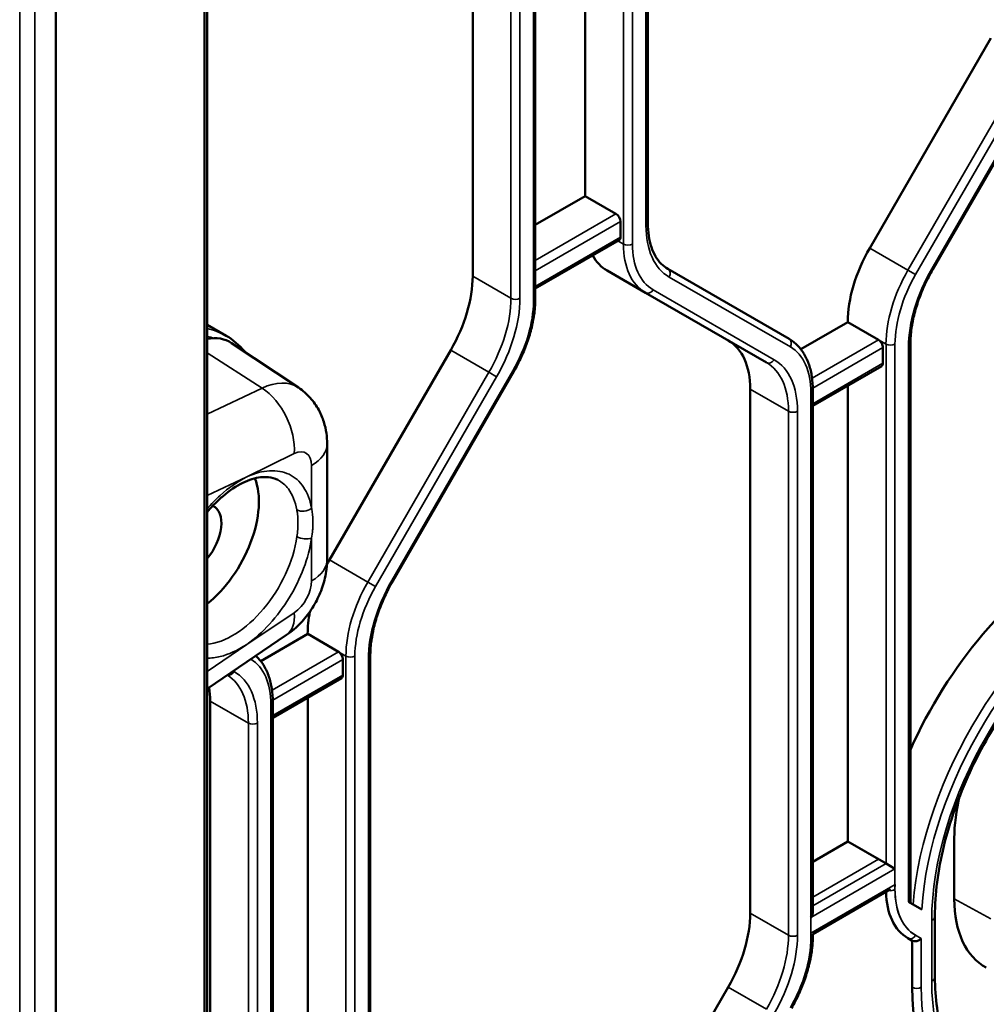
# Model space of a CAD drawing. Header units: millimetres. Extents: x 0 to 14369, y -869 to 2970.
# Tile 713 of 787: x 3726 to 3772, y 1753 to 1799. Entities that reach past the tile are written whole.
import ezdxf

# ---------------------------------------------------------------- set-up
doc = ezdxf.new("R2010")
doc.units = ezdxf.units.MM
doc.header["$LTSCALE"] = 10
doc.layers.add('Sichtbar (ISO)', color=7, linetype='Continuous', lineweight=50)
doc.layers.add('Sichtbar schmal (ISO)', color=7, linetype='Continuous', lineweight=35)

msp = doc.modelspace()

# ---------------------------------------------------------------- linework, layer by layer
at = {"layer": 'Sichtbar (ISO)'}
for p, q in [((3734.86, 1869.643), (3734.86, 1719.507)), ((3727.735, 1868.406), (3727.735, 1706.621)), ((3734.743, 1716.807), (3734.743, 1868.352)), ((3755.635, 1789.498), (3755.635, 1814.186)), ((3755.635, 1789.498), (3755.635, 1814.186)), ((3752.683, 1790.766), (3752.683, 1812.244)), ((3752.683, 1812.244), (3752.683, 1790.766)), ((3747.38, 1786.987), (3747.38, 1811.675)), ((3747.38, 1811.675), (3747.38, 1786.987)), ((3750.331, 1785.929), (3750.331, 1811.631)), ((3750.331, 1785.929), (3750.331, 1811.631)), ((3766.093, 1788.314), (3771.8, 1798.199)), ((3771.8, 1798.199), (3766.093, 1788.314)), ((3774.774, 1797.2), (3769.067, 1787.315)), ((3774.774, 1797.2), (3769.067, 1787.315)), ((3750.331, 1789.409), (3752.683, 1790.766)), ((3752.683, 1790.766), (3750.331, 1789.409)), ((3752.683, 1790.766), (3754.133, 1789.929)), ((3754.133, 1789.929), (3752.683, 1790.766)), ((3754.345, 1788.827), (3754.345, 1789.562)), ((3754.345, 1789.562), (3754.345, 1788.827)), ((3750.331, 1786.409), (3754.283, 1788.69)), ((3750.331, 1786.409), (3754.283, 1788.69)), ((3753.719, 1787.253), (3755.522, 1786.212)), ((3755.522, 1786.212), (3753.719, 1787.253)), ((3762.29, 1784.036), (3756.582, 1787.331)), ((3756.582, 1787.331), (3762.29, 1784.036)), ((3755.522, 1786.212), (3761.229, 1782.917)), ((3761.229, 1782.917), (3755.522, 1786.212)), ((3734.86, 1784.7), (3735.758, 1784.182)), ((3734.86, 1784.7), (3735.758, 1784.182)), ((3762.844, 1783.552), (3765.057, 1784.83)), ((3765.057, 1784.83), (3762.844, 1783.552)), ((3765.057, 1784.83), (3766.507, 1783.993)), ((3766.507, 1783.993), (3765.057, 1784.83)), ((3739.166, 1781.738), (3736.018, 1783.836)), ((3768.009, 1783.771), (3768.009, 1757.464)), ((3768.009, 1783.771), (3768.009, 1757.464)), ((3740.637, 1773.617), (3746.344, 1783.502)), ((3746.344, 1783.502), (3740.637, 1773.617)), ((3766.719, 1782.891), (3766.719, 1783.625)), ((3766.719, 1783.625), (3766.719, 1782.891)), ((3743.611, 1772.618), (3749.318, 1782.503)), ((3743.611, 1772.618), (3749.318, 1782.503)), ((3763.413, 1780.88), (3766.657, 1782.753)), ((3763.413, 1780.88), (3766.657, 1782.753)), ((3760.461, 1781.669), (3760.461, 1756.981)), ((3760.461, 1756.981), (3760.461, 1781.669)), ((3763.413, 1757.075), (3763.413, 1781.625)), ((3763.413, 1757.075), (3763.413, 1781.625)), ((3765.057, 1781.83), (3765.057, 1760.352)), ((3765.057, 1760.352), (3765.057, 1781.83)), ((3740.518, 1779.094), (3740.518, 1773.649)), ((3737.346, 1777.833), (3737.346, 1777.833)), ((3737.456, 1777.775), (3737.456, 1777.775)), ((3738.608, 1770.085), (3734.86, 1767.542)), ((3737.388, 1768.855), (3739.602, 1770.133)), ((3739.602, 1770.133), (3737.388, 1768.855)), ((3739.602, 1770.133), (3741.051, 1769.296)), ((3741.051, 1769.296), (3739.602, 1770.133)), ((3741.263, 1768.194), (3741.263, 1768.928)), ((3741.263, 1768.928), (3741.263, 1768.194)), ((3742.553, 1744.386), (3742.553, 1769.074)), ((3742.553, 1744.386), (3742.553, 1769.074)), ((3737.957, 1766.183), (3741.201, 1768.056)), ((3737.957, 1766.183), (3741.201, 1768.056)), ((3739.602, 1767.133), (3739.602, 1745.655)), ((3739.602, 1745.655), (3739.602, 1767.133)), ((3735.005, 1766.972), (3735.005, 1742.284)), ((3735.005, 1742.284), (3735.005, 1766.972)), ((3737.957, 1741.225), (3737.957, 1766.928)), ((3737.957, 1741.225), (3737.957, 1766.928)), ((3763.413, 1759.402), (3765.057, 1760.352)), ((3765.057, 1760.352), (3763.413, 1759.402)), ((3766.507, 1759.515), (3765.057, 1760.352)), ((3765.057, 1760.352), (3766.861, 1759.311)), ((3770.078, 1760.508), (3770.078, 1757.648)), ((3770.078, 1757.648), (3770.078, 1760.508)), ((3767.285, 1759.066), (3766.861, 1759.311)), ((3763.413, 1755.994), (3767.073, 1758.107)), ((3768.548, 1757.153), (3767.921, 1757.515)), ((3767.921, 1757.515), (3768.548, 1757.153)), ((3769.164, 1753.975), (3769.164, 1756.832)), ((3769.164, 1753.975), (3769.164, 1756.832)), ((3763.413, 1755.922), (3763.413, 1755.994)), ((3767.896, 1755.797), (3768.098, 1755.681)), ((3767.896, 1755.797), (3768.098, 1755.681)), ((3768.098, 1755.681), (3768.098, 1753.485)), ((3753.719, 1743.611), (3759.426, 1753.496)), ((3759.426, 1753.496), (3753.719, 1743.611))]:
    msp.add_line(p, q, dxfattribs=at)
for centre, major_axis, ratio, start_param, end_param in [((3754.133, 1789.684), (0.15, -0.26), 0.57735, 0.785398, 2.356194), ((3754.133, 1789.684), (-0.15, 0.26), 0.57735, 3.926991, 5.497787), ((3754.133, 1788.95), (0.15, -0.26), 0.57735, 0, 0.785398), ((3754.133, 1788.95), (0.15, -0.26), 0.57735, 0, 0.785398), ((3756.219, 1791.583), (-2.5, -4.33), 0.57735, 5.947662, 6.283185), ((3756.219, 1791.583), (-2.5, -4.33), 0.57735, 5.947662, 6.283185), ((3768.593, 1786.871), (2.5, 4.33), 0.57735, 1.570796, 2.356194), ((3768.593, 1786.871), (-2.5, -4.33), 0.57735, 4.712389, 5.497787), ((3743.844, 1784.946), (2.5, 4.33), 0.57735, 4.712389, 5.497787), ((3743.844, 1784.946), (-2.5, -4.33), 0.57735, 1.570796, 2.356194), ((3733.945, 1780.417), (2, 3.464), 0.57735, 6.246119, 6.73904), ((3756.926, 1779.628), (2.5, 4.33), 0.57735, 5.497787, 6.283185), ((3756.926, 1779.628), (2.5, 4.33), 0.57735, 5.497787, 6.283185), ((3766.507, 1783.748), (0.15, -0.26), 0.57735, 0.785398, 2.356195), ((3766.507, 1783.748), (-0.15, 0.26), 0.57735, 3.926991, 5.497787), ((3766.507, 1783.013), (0.15, -0.26), 0.57735, 0, 0.785398), ((3766.507, 1783.013), (0.15, -0.26), 0.57735, 0, 0.785398), ((3734.298, 1774.632), (-2.125, -3.681), 0.57735, 0.973432, 2.710852), ((3734.298, 1774.632), (0.875, 1.516), 0.57735, 4.398204, 6.332457), ((3743.137, 1772.174), (2.5, 4.33), 0.57735, 1.570796, 1.623432), ((3743.137, 1772.174), (-2.5, -4.33), 0.57735, 4.712389, 4.765024), ((3775.841, 1762.895), (6.75, 11.691), 0.57735, 0.785398, 1.747552), ((3775.841, 1762.895), (-6.75, -11.691), 0.57735, 3.926991, 4.889145), ((3743.137, 1772.174), (2.5, 4.33), 0.57735, 2.111794, 2.356194), ((3743.137, 1772.174), (-2.5, -4.33), 0.57735, 5.253387, 5.497787), ((3741.051, 1769.051), (0.15, -0.26), 0.57735, 0.785398, 2.356195), ((3741.051, 1769.051), (-0.15, 0.26), 0.57735, 3.926991, 5.497787), ((3741.051, 1768.316), (0.15, -0.26), 0.57735, 0, 0.785398), ((3741.051, 1768.316), (0.15, -0.26), 0.57735, 0, 0.785398), ((3731.47, 1764.931), (2.5, 4.33), 0.57735, 5.497787, 5.661175), ((3731.47, 1764.931), (-2.5, -4.33), 0.57735, 2.356194, 2.519582), ((3775.029, 1763.364), (3.5, 6.062), 0.577526, 2.024175, 2.356042), ((3775.029, 1763.364), (-3.5, -6.062), 0.577526, 5.165767, 5.497635), ((3770.396, 1760.127), (-2.5, -4.33), 0.57735, 5.522643, 6.283185), ((3775.029, 1760.508), (3.501, 6.064), 0.577174, 2.356347, 3.159041), ((3775.029, 1760.508), (3.501, 6.064), 0.577174, 2.356347, 3.159041), ((3756.926, 1754.94), (2.5, 4.33), 0.57735, 4.712389, 5.497787), ((3756.926, 1754.94), (-2.5, -4.33), 0.57735, 1.570796, 2.356194), ((3763.113, 1756.902), (0.212, 0.367), 0.57735, 4.712389, 5.497787), ((3768.31, 1755.905), (0.277, 0.16), 0.717439, 3.534292, 5.105088), ((3768.31, 1755.905), (0.277, 0.16), 0.717439, 3.534292, 5.105088), ((3777.644, 1758.996), (-6.75, -11.691), 0.57735, 5.497787, 6.283185)]:
    msp.add_ellipse(centre, major_axis=major_axis, ratio=ratio, start_param=start_param, end_param=end_param, dxfattribs=at)
for points, knots in [([(3755.635, 1789.498), (3755.635, 1789.285), (3755.649, 1789.082), (3755.706, 1788.701), (3755.748, 1788.524), (3755.857, 1788.2), (3755.924, 1788.053), (3756.079, 1787.791), (3756.167, 1787.677), (3756.361, 1787.48), (3756.467, 1787.398), (3756.582, 1787.331)], [3.1415927, 3.1415927, 3.1415927, 3.1415927, 3.2986723, 3.2986723, 3.4557519, 3.4557519, 3.6128316, 3.6128316, 3.7699112, 3.7699112, 3.9269908, 3.9269908, 3.9269908, 3.9269908]), ([(3755.635, 1789.498), (3755.635, 1789.285), (3755.649, 1789.082), (3755.706, 1788.701), (3755.748, 1788.524), (3755.857, 1788.2), (3755.924, 1788.053), (3756.079, 1787.791), (3756.167, 1787.677), (3756.361, 1787.48), (3756.467, 1787.398), (3756.582, 1787.331)], [3.1415927, 3.1415927, 3.1415927, 3.1415927, 3.2986723, 3.2986723, 3.4557519, 3.4557519, 3.6128316, 3.6128316, 3.7699112, 3.7699112, 3.9269908, 3.9269908, 3.9269908, 3.9269908]), ([(3769.067, 1787.315), (3768.932, 1787.082), (3768.809, 1786.844), (3768.586, 1786.361), (3768.486, 1786.116), (3768.315, 1785.628), (3768.242, 1785.384), (3768.126, 1784.904), (3768.082, 1784.667), (3768.024, 1784.207), (3768.009, 1783.984), (3768.009, 1783.771)], [2.3561945, 2.3561945, 2.3561945, 2.3561945, 2.5132741, 2.5132741, 2.6703538, 2.6703538, 2.8274334, 2.8274334, 2.984513, 2.984513, 3.1415927, 3.1415927, 3.1415927, 3.1415927]), ([(3769.067, 1787.315), (3768.932, 1787.082), (3768.809, 1786.844), (3768.586, 1786.361), (3768.486, 1786.116), (3768.315, 1785.628), (3768.242, 1785.384), (3768.126, 1784.904), (3768.082, 1784.667), (3768.024, 1784.207), (3768.009, 1783.984), (3768.009, 1783.771)], [2.3561945, 2.3561945, 2.3561945, 2.3561945, 2.5132741, 2.5132741, 2.6703538, 2.6703538, 2.8274334, 2.8274334, 2.984513, 2.984513, 3.1415927, 3.1415927, 3.1415927, 3.1415927]), ([(3750.331, 1785.929), (3750.331, 1785.714), (3750.317, 1785.493), (3750.259, 1785.041), (3750.217, 1784.811), (3750.104, 1784.346), (3750.034, 1784.111), (3749.87, 1783.644), (3749.775, 1783.411), (3749.563, 1782.951), (3749.445, 1782.724), (3749.318, 1782.503)], [0, 0, 0, 0, 0.1570796, 0.1570796, 0.3141593, 0.3141593, 0.4712389, 0.4712389, 0.6283185, 0.6283185, 0.7853982, 0.7853982, 0.7853982, 0.7853982]), ([(3750.331, 1785.929), (3750.331, 1785.714), (3750.317, 1785.493), (3750.259, 1785.041), (3750.217, 1784.811), (3750.104, 1784.346), (3750.034, 1784.111), (3749.87, 1783.644), (3749.775, 1783.411), (3749.563, 1782.951), (3749.445, 1782.724), (3749.318, 1782.503)], [0, 0, 0, 0, 0.1570796, 0.1570796, 0.3141593, 0.3141593, 0.4712389, 0.4712389, 0.6283185, 0.6283185, 0.7853982, 0.7853982, 0.7853982, 0.7853982]), ([(3736.668, 1783.402), (3736.656, 1783.417), (3736.643, 1783.433), (3736.379, 1783.745), (3736.085, 1783.993), (3735.758, 1784.182)], [6.8534176, 6.8534176, 6.8534176, 6.8534176, 6.863971, 6.863971, 7.0685835, 7.0685835, 7.0685835, 7.0685835]), ([(3736.668, 1783.402), (3736.656, 1783.417), (3736.643, 1783.433), (3736.379, 1783.745), (3736.085, 1783.993), (3735.758, 1784.182)], [6.8534176, 6.8534176, 6.8534176, 6.8534176, 6.863971, 6.863971, 7.0685835, 7.0685835, 7.0685835, 7.0685835]), ([(3762.29, 1784.036), (3762.436, 1783.952), (3762.571, 1783.847), (3762.812, 1783.603), (3762.918, 1783.464), (3763.099, 1783.158), (3763.175, 1782.991), (3763.295, 1782.634), (3763.339, 1782.445), (3763.398, 1782.047), (3763.413, 1781.84), (3763.413, 1781.625)], [5.4977871, 5.4977871, 5.4977871, 5.4977871, 5.6548668, 5.6548668, 5.8119464, 5.8119464, 5.969026, 5.969026, 6.1261057, 6.1261057, 6.2831853, 6.2831853, 6.2831853, 6.2831853]), ([(3762.29, 1784.036), (3762.436, 1783.952), (3762.571, 1783.847), (3762.812, 1783.603), (3762.918, 1783.464), (3763.099, 1783.158), (3763.175, 1782.991), (3763.295, 1782.634), (3763.339, 1782.445), (3763.398, 1782.047), (3763.413, 1781.84), (3763.413, 1781.625)], [5.4977871, 5.4977871, 5.4977871, 5.4977871, 5.6548668, 5.6548668, 5.8119464, 5.8119464, 5.969026, 5.969026, 6.1261057, 6.1261057, 6.2831853, 6.2831853, 6.2831853, 6.2831853]), ([(3739.166, 1781.738), (3739.376, 1781.598), (3739.565, 1781.432), (3739.885, 1781.075), (3740.016, 1780.885), (3740.225, 1780.504), (3740.304, 1780.313), (3740.421, 1779.943), (3740.459, 1779.764), (3740.508, 1779.419), (3740.518, 1779.254), (3740.518, 1779.094)], [5.5348535, 5.5348535, 5.5348535, 5.5348535, 5.6845199, 5.6845199, 5.8341862, 5.8341862, 5.9838526, 5.9838526, 6.133519, 6.133519, 6.2831853, 6.2831853, 6.2831853, 6.2831853]), ([(3734.86, 1775.87), (3734.956, 1775.983), (3735.054, 1776.092), (3735.453, 1776.508), (3735.769, 1776.774), (3736.39, 1777.188), (3736.695, 1777.336), (3737.262, 1777.514), (3737.521, 1777.542), (3737.912, 1777.504), (3738.061, 1777.46), (3738.193, 1777.391)], [4.229691, 4.229691, 4.229691, 4.229691, 4.33095, 4.33095, 4.635649, 4.635649, 4.93682, 4.93682, 5.240846, 5.240846, 5.473092, 5.473092, 5.473092, 5.473092]), ([(3740.518, 1773.649), (3740.518, 1773.333), (3740.479, 1773.041), (3740.353, 1772.49), (3740.265, 1772.231), (3740.049, 1771.737), (3739.921, 1771.503), (3739.625, 1771.056), (3739.458, 1770.843), (3739.074, 1770.443), (3738.859, 1770.255), (3738.608, 1770.085)], [0, 0, 0, 0, 0.296706, 0.296706, 0.593412, 0.593412, 0.890118, 0.890118, 1.186824, 1.186824, 1.48353, 1.48353, 1.48353, 1.48353]), ([(3743.611, 1772.618), (3743.477, 1772.386), (3743.353, 1772.147), (3743.13, 1771.664), (3743.031, 1771.419), (3742.859, 1770.931), (3742.786, 1770.687), (3742.67, 1770.207), (3742.626, 1769.97), (3742.568, 1769.51), (3742.553, 1769.287), (3742.553, 1769.074)], [2.3561945, 2.3561945, 2.3561945, 2.3561945, 2.5132741, 2.5132741, 2.6703538, 2.6703538, 2.8274334, 2.8274334, 2.984513, 2.984513, 3.1415927, 3.1415927, 3.1415927, 3.1415927]), ([(3743.611, 1772.618), (3743.477, 1772.386), (3743.353, 1772.147), (3743.13, 1771.664), (3743.031, 1771.419), (3742.859, 1770.931), (3742.786, 1770.687), (3742.67, 1770.207), (3742.626, 1769.97), (3742.568, 1769.51), (3742.553, 1769.287), (3742.553, 1769.074)], [2.3561945, 2.3561945, 2.3561945, 2.3561945, 2.5132741, 2.5132741, 2.6703538, 2.6703538, 2.8274334, 2.8274334, 2.984513, 2.984513, 3.1415927, 3.1415927, 3.1415927, 3.1415927]), ([(3777.753, 1771.709), (3776.87, 1771.199), (3775.978, 1770.523), (3774.271, 1768.9), (3773.457, 1767.953), (3771.994, 1765.884), (3771.345, 1764.763), (3770.281, 1762.462), (3769.865, 1761.282), (3769.307, 1758.987), (3769.165, 1757.872), (3769.164, 1756.843), (3769.164, 1756.838), (3769.164, 1756.832)], [1.570796, 1.570796, 1.570796, 1.570796, 1.883729, 1.883729, 2.197675, 2.197675, 2.511834, 2.511834, 2.825993, 2.825993, 3.13995, 3.13995, 3.141593, 3.141593, 3.141593, 3.141593]), ([(3777.753, 1771.709), (3776.87, 1771.199), (3775.978, 1770.523), (3774.271, 1768.9), (3773.457, 1767.953), (3771.994, 1765.884), (3771.345, 1764.763), (3770.281, 1762.462), (3769.865, 1761.282), (3769.307, 1758.987), (3769.165, 1757.872), (3769.164, 1756.843), (3769.164, 1756.838), (3769.164, 1756.832)], [1.570796, 1.570796, 1.570796, 1.570796, 1.883729, 1.883729, 2.197675, 2.197675, 2.511834, 2.511834, 2.825993, 2.825993, 3.13995, 3.13995, 3.141593, 3.141593, 3.141593, 3.141593]), ([(3737.159, 1769.102), (3737.185, 1769.078), (3737.211, 1769.053), (3737.356, 1768.906), (3737.462, 1768.767), (3737.644, 1768.461), (3737.719, 1768.294), (3737.839, 1767.937), (3737.883, 1767.748), (3737.942, 1767.35), (3737.957, 1767.143), (3737.957, 1766.928)], [5.6223304, 5.6223304, 5.6223304, 5.6223304, 5.6548668, 5.6548668, 5.8119464, 5.8119464, 5.969026, 5.969026, 6.1261057, 6.1261057, 6.2831853, 6.2831853, 6.2831853, 6.2831853]), ([(3737.159, 1769.102), (3737.185, 1769.078), (3737.211, 1769.053), (3737.356, 1768.906), (3737.462, 1768.767), (3737.644, 1768.461), (3737.719, 1768.294), (3737.839, 1767.937), (3737.883, 1767.748), (3737.942, 1767.35), (3737.957, 1767.143), (3737.957, 1766.928)], [5.6223304, 5.6223304, 5.6223304, 5.6223304, 5.6548668, 5.6548668, 5.8119464, 5.8119464, 5.969026, 5.969026, 6.1261057, 6.1261057, 6.2831853, 6.2831853, 6.2831853, 6.2831853]), ([(3763.413, 1755.922), (3763.413, 1755.708), (3763.398, 1755.486), (3763.341, 1755.035), (3763.298, 1754.804), (3763.186, 1754.34), (3763.116, 1754.105), (3762.951, 1753.638), (3762.857, 1753.404), (3762.644, 1752.945), (3762.527, 1752.718), (3762.399, 1752.497)], [0, 0, 0, 0, 0.1570796, 0.1570796, 0.3141593, 0.3141593, 0.4712389, 0.4712389, 0.6283185, 0.6283185, 0.7853982, 0.7853982, 0.7853982, 0.7853982]), ([(3763.413, 1755.922), (3763.413, 1755.727), (3763.401, 1755.526), (3763.35, 1755.091), (3763.309, 1754.856), (3763.197, 1754.381), (3763.128, 1754.142), (3762.962, 1753.664), (3762.866, 1753.425), (3762.65, 1752.955), (3762.53, 1752.723), (3762.399, 1752.497)], [6.2831853, 6.2831853, 6.2831853, 6.2831853, 6.4262655, 6.4262655, 6.586845, 6.586845, 6.7474245, 6.7474245, 6.908004, 6.908004, 7.0685835, 7.0685835, 7.0685835, 7.0685835]), ([(3771.503, 1748.685), (3771.215, 1748.852), (3770.949, 1749.057), (3770.466, 1749.546), (3770.248, 1749.83), (3769.867, 1750.474), (3769.703, 1750.835), (3769.438, 1751.625), (3769.336, 1752.055), (3769.199, 1752.974), (3769.164, 1753.463), (3769.164, 1753.975)], [2.3561945, 2.3561945, 2.3561945, 2.3561945, 2.5132741, 2.5132741, 2.6703538, 2.6703538, 2.8274334, 2.8274334, 2.984513, 2.984513, 3.1415927, 3.1415927, 3.1415927, 3.1415927]), ([(3771.503, 1748.685), (3771.215, 1748.852), (3770.949, 1749.057), (3770.466, 1749.546), (3770.248, 1749.83), (3769.867, 1750.474), (3769.703, 1750.835), (3769.438, 1751.625), (3769.336, 1752.055), (3769.199, 1752.974), (3769.164, 1753.463), (3769.164, 1753.975)], [2.3561945, 2.3561945, 2.3561945, 2.3561945, 2.5132741, 2.5132741, 2.6703538, 2.6703538, 2.8274334, 2.8274334, 2.984513, 2.984513, 3.1415927, 3.1415927, 3.1415927, 3.1415927])]:
    msp.add_open_spline(points, degree=3, knots=knots, dxfattribs=at)
at = {"layer": 'Sichtbar schmal (ISO)'}
for p, q in [((3726.735, 1706.044), (3726.735, 1867.828)), ((3726.028, 1867.42), (3726.028, 1705.874)), ((3754.486, 1814.203), (3754.486, 1788.501)), ((3754.486, 1788.501), (3754.486, 1814.203)), ((3754.91, 1788.501), (3754.91, 1814.203)), ((3754.91, 1814.203), (3754.91, 1788.501)), ((3755.547, 1814.063), (3755.547, 1789.375)), ((3755.547, 1789.375), (3755.547, 1814.063)), ((3750.244, 1811.509), (3750.244, 1785.806)), ((3750.244, 1785.806), (3750.244, 1811.509)), ((3749.183, 1810.634), (3749.183, 1785.946)), ((3749.183, 1785.946), (3749.183, 1810.634)), ((3749.607, 1785.946), (3749.607, 1810.634)), ((3749.607, 1810.634), (3749.607, 1785.946)), ((3769.019, 1787.342), (3774.726, 1797.227)), ((3774.726, 1797.227), (3769.019, 1787.342)), ((3773.603, 1797.158), (3767.896, 1787.273)), ((3767.896, 1787.273), (3773.603, 1797.158)), ((3773.965, 1796.949), (3768.258, 1787.064)), ((3768.258, 1787.064), (3773.965, 1796.949)), ((3754.133, 1789.929), (3750.331, 1787.735)), ((3750.331, 1787.735), (3754.133, 1789.929)), ((3750.331, 1787.245), (3754.345, 1789.562)), ((3754.345, 1789.562), (3750.331, 1787.245)), ((3754.345, 1788.827), (3750.331, 1786.51)), ((3750.331, 1786.51), (3754.345, 1788.827)), ((3754.486, 1788.501), (3754.221, 1788.654)), ((3754.221, 1788.654), (3754.486, 1788.501)), ((3767.896, 1787.273), (3766.093, 1788.314)), ((3766.093, 1788.314), (3767.896, 1787.273)), ((3749.183, 1785.946), (3747.38, 1786.987)), ((3747.38, 1786.987), (3749.183, 1785.946)), ((3767.896, 1787.273), (3768.258, 1787.064)), ((3768.258, 1787.064), (3767.896, 1787.273)), ((3769.019, 1787.342), (3769.067, 1787.315)), ((3769.067, 1787.315), (3769.019, 1787.342)), ((3762.352, 1783.654), (3756.645, 1786.949)), ((3756.645, 1786.949), (3762.352, 1783.654)), ((3755.884, 1786.349), (3761.591, 1783.054)), ((3761.591, 1783.054), (3755.884, 1786.349)), ((3766.507, 1783.993), (3763.377, 1782.186)), ((3763.377, 1782.186), (3766.507, 1783.993)), ((3766.507, 1783.993), (3766.861, 1783.789)), ((3766.861, 1783.789), (3766.507, 1783.993)), ((3766.861, 1783.789), (3766.861, 1759.311)), ((3766.861, 1759.311), (3766.861, 1783.789)), ((3767.285, 1758.086), (3767.285, 1783.789)), ((3767.285, 1783.789), (3767.285, 1759.066)), ((3737.451, 1781.716), (3734.86, 1783.382)), ((3746.344, 1783.502), (3748.147, 1782.461)), ((3748.147, 1782.461), (3746.344, 1783.502)), ((3763.412, 1781.716), (3766.719, 1783.625)), ((3766.719, 1783.625), (3763.412, 1781.716)), ((3767.921, 1783.649), (3767.921, 1757.515)), ((3767.921, 1757.515), (3767.921, 1783.649)), ((3766.719, 1782.891), (3763.413, 1780.982)), ((3763.413, 1780.982), (3766.719, 1782.891)), ((3748.147, 1782.461), (3742.44, 1772.576)), ((3742.44, 1772.576), (3748.147, 1782.461)), ((3743.563, 1772.646), (3749.27, 1782.531)), ((3749.27, 1782.531), (3743.563, 1772.646)), ((3748.51, 1782.252), (3748.147, 1782.461)), ((3748.147, 1782.461), (3748.51, 1782.252)), ((3749.318, 1782.503), (3749.27, 1782.531)), ((3749.27, 1782.531), (3749.318, 1782.503)), ((3748.51, 1782.252), (3742.802, 1772.367)), ((3742.802, 1772.367), (3748.51, 1782.252)), ((3734.86, 1780.482), (3737.451, 1781.716)), ((3760.461, 1781.669), (3762.264, 1780.628)), ((3762.264, 1780.628), (3760.461, 1781.669)), ((3763.325, 1781.502), (3763.325, 1755.8)), ((3763.325, 1756.78), (3763.325, 1781.502)), ((3762.264, 1780.628), (3762.264, 1755.94)), ((3762.264, 1755.94), (3762.264, 1780.628)), ((3762.689, 1755.94), (3762.689, 1780.628)), ((3762.689, 1780.628), (3762.689, 1755.94)), ((3736.727, 1777.53), (3738.972, 1778.629)), ((3739.786, 1778.074), (3739.786, 1776.052)), ((3736.727, 1777.53), (3734.86, 1776.653)), ((3739.135, 1775.09), (3739.134, 1775.09)), ((3739.786, 1774.649), (3739.786, 1772.628)), ((3742.44, 1772.576), (3740.637, 1773.617)), ((3740.637, 1773.617), (3742.44, 1772.576)), ((3742.44, 1772.576), (3742.802, 1772.367)), ((3742.802, 1772.367), (3742.44, 1772.576)), ((3743.563, 1772.646), (3743.611, 1772.618)), ((3743.611, 1772.618), (3743.563, 1772.646)), ((3738.972, 1771.133), (3736.732, 1769.643)), ((3737.067, 1769.898), (3737.066, 1769.897)), ((3736.732, 1769.643), (3734.86, 1768.36)), ((3736.364, 1769.421), (3736.364, 1769.421)), ((3741.051, 1769.296), (3737.921, 1767.489)), ((3737.921, 1767.489), (3741.051, 1769.296)), ((3737.956, 1767.019), (3741.263, 1768.928)), ((3741.263, 1768.928), (3737.956, 1767.019)), ((3741.051, 1769.296), (3741.405, 1769.092)), ((3741.405, 1769.092), (3741.051, 1769.296)), ((3741.405, 1769.092), (3741.405, 1743.389)), ((3741.405, 1743.389), (3741.405, 1769.092)), ((3741.829, 1743.389), (3741.829, 1769.092)), ((3741.829, 1769.092), (3741.829, 1743.389)), ((3742.465, 1768.952), (3742.465, 1744.264)), ((3742.465, 1744.264), (3742.465, 1768.952)), ((3736.095, 1768.38), (3736.135, 1768.357)), ((3736.135, 1768.357), (3736.095, 1768.38)), ((3741.263, 1768.194), (3737.957, 1766.285)), ((3737.957, 1766.285), (3741.263, 1768.194)), ((3735.005, 1766.972), (3736.809, 1765.931)), ((3736.809, 1765.931), (3735.005, 1766.972)), ((3737.869, 1766.806), (3737.869, 1741.103)), ((3737.869, 1741.103), (3737.869, 1766.806)), ((3736.809, 1765.931), (3736.809, 1741.243)), ((3736.809, 1741.243), (3736.809, 1765.931)), ((3737.233, 1741.243), (3737.233, 1765.931)), ((3737.233, 1765.931), (3737.233, 1741.243)), ((3766.507, 1759.515), (3763.413, 1757.729)), ((3766.861, 1759.311), (3763.413, 1757.32)), ((3767.285, 1759.066), (3763.325, 1756.78)), ((3763.318, 1756.041), (3767.292, 1758.335)), ((3771.809, 1756.718), (3770.078, 1757.648)), ((3770.078, 1757.648), (3771.809, 1756.718)), ((3762.264, 1755.94), (3760.461, 1756.981)), ((3760.461, 1756.981), (3762.264, 1755.94)), ((3769.017, 1756.628), (3769.017, 1753.771)), ((3769.017, 1753.771), (3769.017, 1756.628)), ((3768.258, 1755.934), (3768.522, 1755.782)), ((3768.522, 1755.782), (3768.258, 1755.934)), ((3768.098, 1755.681), (3768.098, 1753.485)), ((3768.522, 1753.485), (3768.522, 1755.782)), ((3768.522, 1755.782), (3768.522, 1753.485)), ((3759.426, 1753.496), (3761.229, 1752.455)), ((3761.229, 1752.455), (3759.426, 1753.496))]:
    msp.add_line(p, q, dxfattribs=at)
for centre, major_axis, ratio, start_param, end_param in [((3755.335, 1789.498), (0.3, 0), 0.57735, 5.497787, 6.283185), ((3755.335, 1789.498), (0.3, 0), 0.57735, 5.497787, 6.283185), ((3759.295, 1791.539), (-2.65, -4.59), 0.57735, 5.497787, 6.283185), ((3759.295, 1791.539), (-2.65, -4.59), 0.57735, 5.497787, 6.283185), ((3754.698, 1788.623), (-0.3, 0), 0.57735, 0.785398, 2.356194), ((3758.022, 1790.542), (-2.5, -4.33), 0.57735, 5.497787, 6.283185), ((3754.698, 1788.623), (0.3, 0), 0.57735, 3.926991, 5.497787), ((3758.022, 1790.542), (-2.5, -4.33), 0.57735, 5.497787, 6.283185), ((3758.234, 1790.419), (-2.35, -4.07), 0.57735, 5.497787, 6.283185), ((3758.234, 1790.419), (-2.35, -4.07), 0.57735, 5.497787, 6.283185), ((3756.432, 1787.072), (0.15, 0.26), 0.816497, 4.712389, 6.283185), ((3756.432, 1787.072), (0.15, 0.26), 0.816497, 4.712389, 6.283185), ((3770.396, 1785.83), (-2.5, -4.33), 0.57735, 4.712389, 5.497787), ((3770.396, 1785.83), (2.5, 4.33), 0.57735, 1.570796, 2.356194), ((3770.608, 1785.707), (-2.35, -4.07), 0.57735, 4.712389, 5.497787), ((3770.608, 1785.707), (2.35, 4.07), 0.57735, 1.570796, 2.356194), ((3771.669, 1785.813), (2.65, 4.59), 0.57735, 1.570796, 2.356194), ((3771.669, 1785.813), (-2.65, -4.59), 0.57735, 4.712389, 5.497787), ((3755.672, 1786.471), (-0.15, -0.26), 0.816497, 0, 1.570796), ((3755.672, 1786.471), (-0.15, -0.26), 0.816497, 0, 1.570796), ((3745.647, 1783.905), (-2.5, -4.33), 0.57735, 1.570796, 2.356194), ((3745.647, 1783.905), (2.5, 4.33), 0.57735, 4.712389, 5.497787), ((3745.86, 1783.782), (-2.65, -4.59), 0.57735, 1.570796, 2.356194), ((3745.86, 1783.782), (2.65, 4.59), 0.57735, 4.712389, 5.497787), ((3749.395, 1786.068), (-0.3, 0), 0.57735, 0.785398, 2.356194), ((3749.395, 1786.068), (0.3, 0), 0.57735, 3.926991, 5.497787), ((3746.92, 1783.887), (2.35, 4.07), 0.57735, 4.712389, 5.497787), ((3746.92, 1783.887), (-2.35, -4.07), 0.57735, 1.570796, 2.356194), ((3750.031, 1785.929), (0.3, 0), 0.57735, 5.497787, 6.283185), ((3750.031, 1785.929), (0.3, 0), 0.57735, 5.497787, 6.283185), ((3731.258, 1776.387), (4.5, 7.794), 0.57735, 0, 0.183693), ((3731.258, 1776.387), (4.5, 7.794), 0.57735, 0, 0.183693), ((3731.47, 1776.265), (4.35, 7.534), 0.57735, 0.134441, 0.201734), ((3731.47, 1776.265), (4.35, 7.534), 0.57735, 0.134441, 0.201734), ((3762.14, 1783.777), (0.15, 0.26), 0.816497, 4.712389, 6.283185), ((3762.14, 1783.777), (0.15, 0.26), 0.816497, 4.712389, 6.283185), ((3767.073, 1783.911), (0.3, 0), 0.57735, 3.926991, 5.497787), ((3767.073, 1783.911), (-0.3, 0), 0.57735, 0.785398, 2.356194), ((3767.709, 1783.771), (0.3, 0), 0.57735, 5.497787, 6.283185), ((3767.709, 1783.771), (0.3, 0), 0.57735, 5.497787, 6.283185), ((3760.002, 1779.584), (2.35, 4.07), 0.57735, 5.497787, 6.283185), ((3760.002, 1779.584), (2.35, 4.07), 0.57735, 5.497787, 6.283185), ((3761.379, 1783.176), (-0.15, -0.26), 0.816497, 0, 1.570796), ((3761.379, 1783.176), (-0.15, -0.26), 0.816497, 0, 1.570796), ((3758.729, 1778.587), (2.5, 4.33), 0.57735, 5.497787, 6.283185), ((3758.729, 1778.587), (2.5, 4.33), 0.57735, 5.497787, 6.283185), ((3758.941, 1778.464), (2.65, 4.59), 0.57735, 5.497787, 6.283185), ((3758.941, 1778.464), (2.65, 4.59), 0.57735, 5.497787, 6.283185), ((3737.219, 1778.526), (1.879, 3.254), 0.57735, 6.246119, 6.981317), ((3737.204, 1779.65), (-1.075, 2.257), 0.625473, 3.974602, 5.493039), ((3763.113, 1781.625), (0.3, 0), 0.57735, 5.497787, 6.283185), ((3763.113, 1781.625), (0.3, 0), 0.57735, 5.497787, 6.283185), ((3762.477, 1780.75), (0.3, 0), 0.57735, 3.926991, 5.497787), ((3762.477, 1780.75), (-0.3, 0), 0.57735, 0.785398, 2.356194), ((3738.018, 1779.094), (2.5, 0), 0.57735, 5.497787, 6.283185), ((3738.895, 1777.559), (0.63, 1.092), 0.57735, 5.497787, 6.981317), ((3739.432, 1776.264), (0.501, 0.086), 0.670691, 3.859904, 5.374795), ((3736.078, 1773.604), (-2.169, -3.757), 0.577322, 0.376895, 2.177624), ((3739.432, 1774.859), (-0.504, 0.072), 0.465654, 0.910366, 2.413972), ((3738.018, 1773.649), (2.5, 0), 0.57735, 5.497787, 6.283185), ((3738.895, 1772.113), (0.63, 1.092), 0.57735, 4.014257, 5.497787), ((3744.94, 1771.133), (-2.5, -4.33), 0.57735, 4.712389, 5.497787), ((3744.94, 1771.133), (2.5, 4.33), 0.57735, 1.570796, 2.356194), ((3746.213, 1771.116), (2.65, 4.59), 0.57735, 1.570796, 2.356194), ((3746.213, 1771.116), (-2.65, -4.59), 0.57735, 4.712389, 5.497787), ((3777.644, 1761.854), (-6.75, -11.691), 0.57735, 3.926991, 5.40488), ((3777.644, 1761.854), (6.75, 11.691), 0.57735, 0.785398, 2.263288), ((3745.152, 1771.011), (-2.35, -4.07), 0.57735, 4.712389, 5.497787), ((3745.152, 1771.011), (2.35, 4.07), 0.57735, 1.570796, 2.356194), ((3777.856, 1761.731), (-6.6, -11.432), 0.57735, 3.926991, 5.423884), ((3777.856, 1761.731), (6.6, 11.432), 0.57735, 0.785398, 2.282292), ((3777.856, 1761.731), (6.25, 10.825), 0.57735, 0.785398, 2.356194), ((3777.856, 1761.731), (-6.25, -10.825), 0.57735, 3.926991, 5.497787), ((3737.204, 1772.153), (1.403, -2.069), 0.524834, 0, 0.745412), ((3734.546, 1764.887), (2.35, 4.07), 0.57735, 5.497787, 6.271703), ((3734.546, 1764.887), (2.35, 4.07), 0.57735, 5.497787, 6.271703), ((3741.617, 1769.214), (0.3, 0), 0.57735, 3.926991, 5.497787), ((3741.617, 1769.214), (-0.3, 0), 0.57735, 0.785398, 2.356194), ((3742.253, 1769.074), (0.3, 0), 0.57735, 5.497787, 6.283185), ((3742.253, 1769.074), (0.3, 0), 0.57735, 5.497787, 6.283185), ((3733.273, 1763.89), (2.5, 4.33), 0.57735, 5.497787, 6.264749), ((3733.273, 1763.89), (2.5, 4.33), 0.57735, 5.497787, 6.264749), ((3735.923, 1768.48), (-0.15, -0.26), 0.816497, 0.237888, 1.570796), ((3735.923, 1768.48), (-0.15, -0.26), 0.816497, 0.237888, 1.570796), ((3733.485, 1763.767), (2.65, 4.59), 0.57735, 5.497787, 6.283185), ((3733.485, 1763.767), (2.65, 4.59), 0.57735, 5.497787, 6.283185), ((3737.657, 1766.928), (0.3, 0), 0.57735, 5.497787, 6.283185), ((3737.657, 1766.928), (0.3, 0), 0.57735, 5.497787, 6.283185), ((3737.021, 1766.053), (0.3, 0), 0.57735, 3.926991, 5.497787), ((3737.021, 1766.053), (-0.3, 0), 0.57735, 0.785398, 2.356194), ((3770.608, 1760.005), (-2.35, -4.07), 0.57735, 5.433914, 6.283185), ((3770.396, 1760.127), (-2.5, -4.33), 0.57735, 5.522643, 6.283185), ((3767.073, 1758.209), (-0.3, 0), 0.57735, 1.212477, 2.356194), ((3770.608, 1760.005), (-2.35, -4.07), 0.57735, 5.497787, 6.283185), ((3768.664, 1756.832), (0.5, 0), 0.57735, 5.497787, 6.283185), ((3768.664, 1756.832), (0.5, 0), 0.57735, 5.497787, 6.283185), ((3758.729, 1753.898), (-2.5, -4.33), 0.57735, 1.570796, 2.356194), ((3758.729, 1753.898), (2.5, 4.33), 0.57735, 4.712389, 5.497787), ((3758.941, 1753.776), (-2.65, -4.59), 0.57735, 1.570796, 2.356194), ((3758.941, 1753.776), (2.65, 4.59), 0.57735, 4.712389, 5.497787), ((3762.477, 1756.062), (-0.3, 0), 0.57735, 0.785398, 2.356194), ((3762.477, 1756.062), (0.3, 0), 0.57735, 3.926991, 5.497787), ((3760.002, 1753.881), (2.35, 4.07), 0.57735, 4.712389, 5.56166), ((3763.113, 1755.922), (0.3, 0), 0.57735, 5.497787, 6.283185), ((3768.046, 1756.057), (-0.15, -0.26), 0.816497, 0, 1.570796), ((3768.046, 1756.057), (-0.15, -0.26), 0.816497, 0, 1.570796), ((3760.002, 1753.881), (2.35, 4.07), 0.57735, 4.712389, 5.497787), ((3768.664, 1753.975), (0.5, 0), 0.57735, 5.497787, 6.283185), ((3768.664, 1753.975), (0.5, 0), 0.57735, 5.497787, 6.283185), ((3777.856, 1758.874), (-6.25, -10.825), 0.57735, 5.497787, 7.068583), ((3777.856, 1758.874), (-6.25, -10.825), 0.57735, 5.497787, 7.068583), ((3777.644, 1758.996), (-6.75, -11.691), 0.57735, 5.497787, 6.283185), ((3768.31, 1753.607), (-0.3, 0), 0.57735, 0.785398, 2.356194), ((3768.31, 1753.607), (0.3, 0), 0.57735, 3.926991, 5.497787), ((3777.856, 1758.874), (-6.6, -11.432), 0.57735, 5.497787, 6.764685), ((3777.856, 1758.874), (-6.6, -11.432), 0.57735, 5.497787, 6.764685)]:
    msp.add_ellipse(centre, major_axis=major_axis, ratio=ratio, start_param=start_param, end_param=end_param, dxfattribs=at)
for points in [[(3739.786, 1776.052), (3739.717, 1776.453), (3739.464, 1777.109), (3738.77, 1777.732), (3737.827, 1777.889), (3737.113, 1777.713), (3736.727, 1777.53)], [(3735.477, 1776.66), (3735.876, 1777.025), (3736.289, 1777.311), (3736.727, 1777.53)], [(3734.86, 1776.021), (3735.058, 1776.252), (3735.266, 1776.467), (3735.477, 1776.66)], [(3737.809, 1770.6), (3737.474, 1770.233), (3737.117, 1769.917), (3736.732, 1769.643)], [(3736.732, 1769.643), (3736.294, 1769.355), (3735.881, 1769.164), (3735.482, 1769.067)], [(3735.482, 1769.067), (3735.269, 1769.016), (3735.06, 1768.99), (3734.86, 1768.993)]]:
    msp.add_open_spline(points, degree=3, dxfattribs=at)
for points, knots in [([(3739.093, 1775.978), (3739.026, 1776.369), (3738.89, 1776.706), (3738.693, 1776.964), (3738.556, 1777.145), (3738.388, 1777.287), (3738.198, 1777.388)], [0, 0, 0, 0, 0.125, 0.125, 0.125, 0.2121879, 0.2121879, 0.2121879, 0.2121879]), ([(3739.144, 1775.376), (3739.145, 1775.429), (3739.143, 1775.481), (3739.141, 1775.532), (3739.139, 1775.584), (3739.136, 1775.634), (3739.132, 1775.685), (3739.128, 1775.735), (3739.122, 1775.784), (3739.116, 1775.833), (3739.113, 1775.858), (3739.109, 1775.882), (3739.105, 1775.906), (3739.101, 1775.93), (3739.097, 1775.954), (3739.093, 1775.978)], [0, 0, 0, 0, 0.2499972, 0.2499972, 0.2499972, 0.4999981, 0.4999981, 0.4999981, 0.7499991, 0.7499991, 0.7499991, 0.8749995, 0.8749995, 0.8749995, 1, 1, 1, 1]), ([(3739.786, 1776.052), (3739.792, 1776.026), (3739.797, 1776), (3739.802, 1775.974), (3739.817, 1775.895), (3739.828, 1775.814), (3739.836, 1775.731), (3739.847, 1775.621), (3739.853, 1775.508), (3739.853, 1775.391), (3739.853, 1775.332), (3739.851, 1775.273), (3739.849, 1775.213), (3739.846, 1775.153), (3739.842, 1775.092), (3739.836, 1775.03), (3739.825, 1774.906), (3739.809, 1774.779), (3739.786, 1774.649)], [0, 0, 0, 0, 0.0625, 0.0625, 0.0625, 0.25, 0.25, 0.25, 0.5, 0.5, 0.5, 0.625, 0.625, 0.625, 0.75, 0.75, 0.75, 1, 1, 1, 1]), ([(3739.097, 1774.718), (3739.113, 1774.832), (3739.13, 1774.999), (3739.142, 1775.217), (3739.144, 1775.323), (3739.144, 1775.376)], [0, 0, 0, 0, 0.4999981, 0.7499972, 1, 1, 1, 1]), ([(3739.786, 1774.649), (3739.713, 1774.168), (3739.467, 1773.223), (3738.771, 1771.801), (3738.144, 1770.967), (3737.809, 1770.6)], [0.0000001, 0.0000001, 0.0000001, 0.0000001, 0.25, 0.5, 0.75, 0.75, 0.75, 0.75])]:
    msp.add_open_spline(points, degree=3, knots=knots, dxfattribs=at)

doc.saveas('drawing.dxf')
